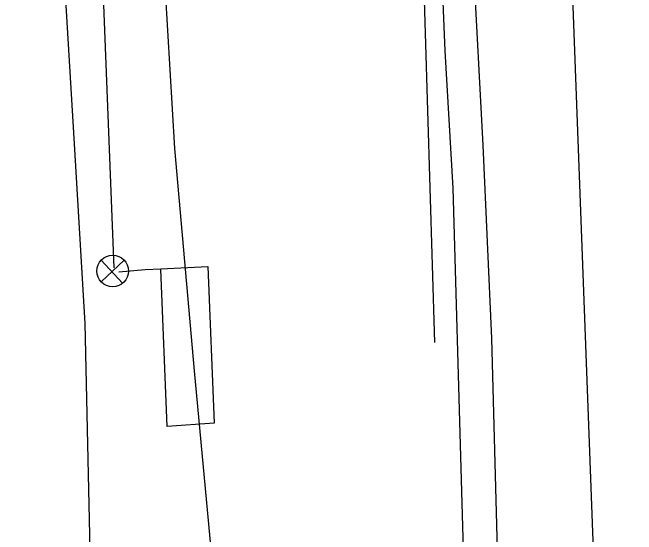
# Model space of a CAD drawing. Extents: x 596028 to 606371, y 330010 to 403088.
# Drawn here: x 605038.5 to 605117.5, y 337868.2 to 337934.3 of the extents above; entities that cross this region are included whole.
import ezdxf

# ---------------------------------------------------------------- set-up
doc = ezdxf.new("R2010")
doc.units = 0
for name, color, linetype in [('E_SIG', 7, 'Continuous'), ('E_SIG_Conduit', 7, 'Continuous'), ('E_UTL_E_UG', 7, 'Continuous'), ('E_UTL_G_UG', 7, 'Continuous'), ('E_UTL_Loop_UG', 7, 'Continuous'), ('E_UTL_TV_UG', 7, 'Continuous'), ('E_UTL_W_UG', 7, 'Continuous')]:
    doc.layers.add(name, color=color, linetype=linetype)

# ---------------------------------------------------------------- blocks, each defined once
blk = doc.blocks.new('_U319')
at = {"layer": 'E_SIG'}
for p, q in [((0, 6.1), (0, -6.1)), ((-6.09, 0.4), (6.1, 0.4))]:
    blk.add_line(p, q, dxfattribs=at)
blk.add_circle((0, 0.01), 6.1, dxfattribs=at)

msp = doc.modelspace()

# ---------------------------------------------------------------- linework, layer by layer
at = {"layer": 'E_SIG_Conduit'}
msp.add_lwpolyline([(605048.037, 337946.135), (605049.721, 337942.83), (605051.319, 337901.946)], dxfattribs=at)
at = {"layer": 'E_UTL_E_UG'}
for points in [[(605061.54, 337888.914), (605059.04, 337917.064), (605057.57, 337942.064), (605056.67, 337966.944), (605055.22, 337996.914), (605055.37, 338007.214), (605054.55, 338009.744), (605050.03, 338019.174), (605047.17, 338029.494), (605044.23, 338061.964), (605036.53, 338105.434), (605031.55, 338127.514)], [(605091.971, 337892.476), (605089.92, 337961.154)], [(605077.183, 337721.249), (605061.54, 337888.914)]]:
    msp.add_lwpolyline(points, dxfattribs=at)
at = {"layer": 'E_UTL_G_UG'}
msp.add_line((605111.008, 337310.528), (605094.31, 337912.064), dxfattribs=at)
msp.add_lwpolyline([(605094.31, 337912.064), (605093.27, 337929.444), (605091.82, 337965.534), (605088.93, 337993.674), (605086.15, 338016.474)], dxfattribs=at)
at = {"layer": 'E_UTL_Loop_UG'}
for points in [[(605051.95, 337901.464), (605055.3, 337901.724), (605057.257, 337901.823)], [(605057.257, 337901.823), (605063.23, 337902.124), (605064.04, 337882.284), (605058.08, 337881.854), (605057.26, 337901.784)]]:
    msp.add_lwpolyline(points, dxfattribs=at)
at = {"layer": 'E_UTL_TV_UG'}
msp.add_line((605117.511, 337719.769), (605109.201, 337942.73), dxfattribs=at)
at = {"layer": 'E_UTL_W_UG'}
for p, q in [((605053.605, 337635.148), (605047.67, 337894.904)), ((605116.081, 337274.422), (605099.19, 337892.984))]:
    msp.add_line(p, q, dxfattribs=at)
for points in [[(605099.19, 337892.984), (605098.07, 337917.504), (605096.85, 337940.534), (605095.29, 337970.624), (605094.83, 337974.544)], [(605047.67, 337894.904), (605046.35, 337917.664), (605044.65, 337945.774), (605044.04, 337962.594), (605043.78, 337972.374), (605043.71, 337973.114)]]:
    msp.add_lwpolyline(points, dxfattribs=at)

# ---------------------------------------------------------------- block references
at = {"layer": 'E_SIG_Conduit', "xscale": 0.32808333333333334, "yscale": 0.32808333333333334, "rotation": 132.75965935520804}
msp.add_blockref('_U319', (605051.174, 337901.548), dxfattribs=at)

doc.saveas('drawing.dxf')
